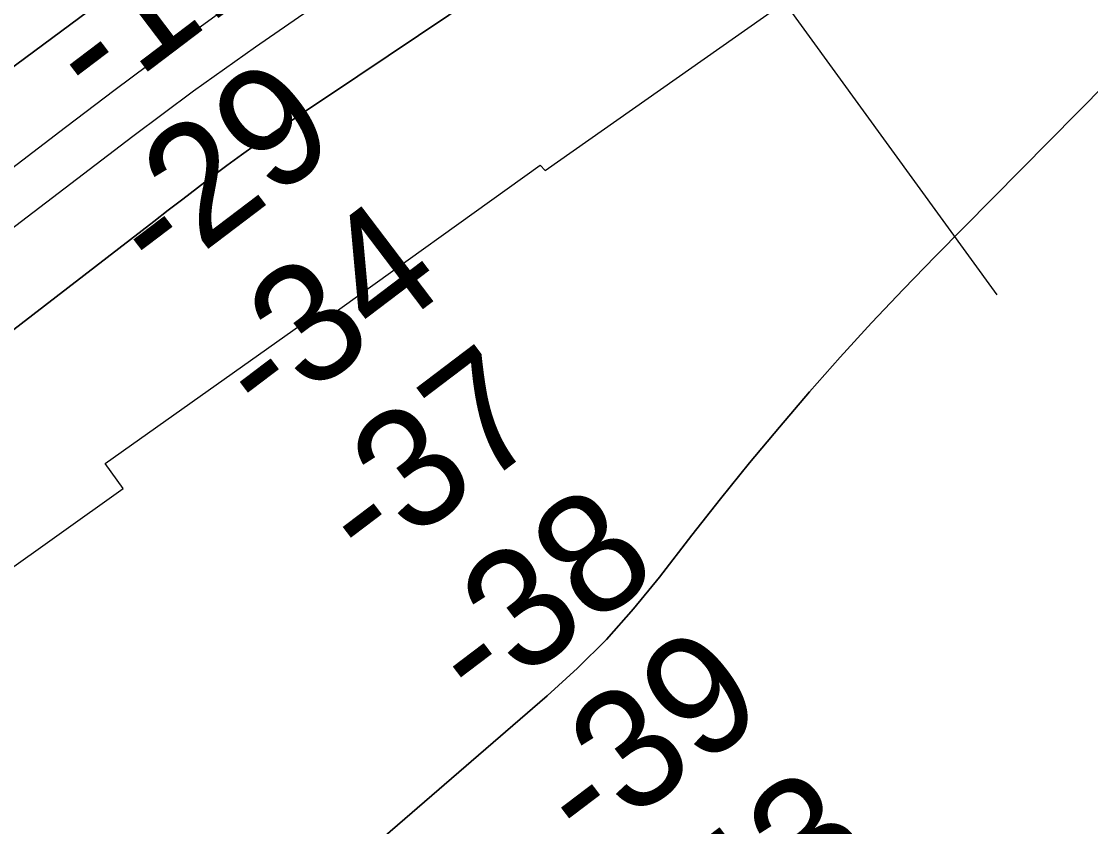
# Model space of a CAD drawing. Extents: x 3324104 to 3361979, y 612876 to 638273.
# Drawn here: x 3351130 to 3351732, y 619181 to 619634 of the extents above; entities that cross this region are included whole.
import ezdxf

# ---------------------------------------------------------------- set-up
doc = ezdxf.new("R2010")
doc.units = 0
for name, color, linetype in [('V-RIVR-EDGE', 7, 'Continuous'), ('V-RIVR-RANG', 7, 'Continuous'), ('V-RRAP-RVMT', 7, 'Continuous'), ('V-TOPO-DPTH', 7, 'Continuous'), ('V-TOPO-MINR', 7, 'Continuous')]:
    doc.layers.add(name, color=color, linetype=linetype)

msp = doc.modelspace()

# ---------------------------------------------------------------- linework, layer by layer
at = {"layer": 'V-RIVR-EDGE'}
msp.add_spline([(3356051.95, 622889.63), (3356029.15, 622881.43), (3356012.46, 622875.66), (3355994.6, 622867.17), (3355977.52, 622859.07), (3355958.5, 622850.97), (3355948.4, 622843.24), (3355934.03, 622834.75), (3355904.12, 622817.76), (3355878.1, 622802.31), (3355856.74, 622790.34), (3355829.95, 622776.44), (3355805.11, 622765.65), (3355764.72, 622744.81), (3355744.14, 622733.61), (3355694.06, 622710.85), (3355668.43, 622698.12), (3355641.64, 622685), (3355605.15, 622669.19), (3355569.44, 622657.26), (3355539.17, 622646.47), (3355510.83, 622636.85), (3355482.11, 622628.39), (3355461.93, 622623.01), (3355442.52, 622614.14), (3355422.73, 622607.21), (3355409.53, 622603.36), (3355388.97, 622597.59), (3355371.88, 622589.49), (3355348.98, 622581.02), (3355297.71, 622547.02), (3355260.04, 622525.78), (3355211.1, 622494.49), (3355190.13, 622484.46), (3355184.7, 622482.92), (3355179.26, 622477.89), (3355174.21, 622475.58), (3355160.62, 622470.96), (3355143.54, 622463.63), (3355133.06, 622457.07), (3355125.67, 622450.49), (3355113.25, 622443.93), (3355096.93, 622433.11), (3355081.02, 622426.95), (3355064.32, 622419.23), (3355056.95, 622418.86), (3355048.8, 622414.62), (3355041.8, 622406.88), (3355036.76, 622406.5), (3355031.32, 622405.74), (3355027.05, 622404.2), (3355017.34, 622396.08), (3355010.74, 622394.93), (3355001.42, 622388.36), (3354988.6, 622379.09), (3354972.29, 622369.43), (3354947.44, 622356.31), (3354937.73, 622351.68), (3354926.08, 622343.56), (3354903.15, 622326.56), (3354891.11, 622318.06), (3354883.33, 622307.22), (3354879.44, 622304.12), (3354875.17, 622302.58), (3354867.8, 622299.11), (3354853.03, 622288.29), (3354842.54, 622279.01), (3354826.61, 622267.41), (3354807.2, 622259.71), (3354793.23, 622255.47), (3354765.68, 622249.73), (3354748.61, 622245.5), (3354734.63, 622239.33), (3354712.11, 622227.37), (3354697.74, 622218.87), (3354685.31, 622209.98), (3354640.65, 622184.5), (3354622.01, 622176.01), (3354616.19, 622175.25), (3354603.38, 622167.52), (3354578.92, 622157.11), (3354554.46, 622147.48), (3354537.39, 622142.87), (3354530.78, 622137.84), (3354500.11, 622122.79), (3354463.61, 622102.33), (3354417.79, 622078.79), (3354386.33, 622060.64), (3354340.11, 622032.44), (3354321.08, 622021.25), (3354284.96, 621998.84), (3354257, 621982.24), (3354217, 621958.68), (3354194.08, 621942.84), (3354176.99, 621931.63), (3354157.57, 621921.98), (3354141.64, 621910.39), (3354135.42, 621904.2), (3354130.36, 621897.62), (3354120.65, 621891.05), (3354103.96, 621882.95), (3354075.58, 621856.65), (3354044.89, 621835.39), (3354013.04, 621812.21), (3353971.47, 621781.67), (3353947.77, 621763.5), (3353941.17, 621763.52), (3353935.35, 621762.76), (3353929.53, 621760.06), (3353924.87, 621756.58), (3353920.59, 621751.55), (3353917.08, 621742.64), (3353910.48, 621741.49), (3353904.66, 621738.4), (3353893.78, 621731.06), (3353879.8, 621721.4), (3353866.19, 621708.64), (3353854.92, 621697.42), (3353843.26, 621687.75), (3353839.77, 621688.54), (3353831.23, 621686.23), (3353823.08, 621681.21), (3353818.03, 621677.34), (3353800.94, 621666.14), (3353790.85, 621663.06), (3353781.91, 621654.94), (3353777.63, 621651.85), (3353776.07, 621648.75), (3353775.67, 621643.71), (3353772.18, 621641), (3353755.87, 621632.13), (3353735.68, 621622.09), (3353718.58, 621608.17), (3353704.21, 621600.45), (3353694.12, 621596.6), (3353683.64, 621592.36), (3353671.21, 621584.25), (3353642.07, 621562.99), (3353598.95, 621534.01), (3353578.37, 621522.43), (3353556.23, 621507.75), (3353547.68, 621501.95), (3353525.93, 621489.21), (3353513.12, 621481.09), (3353497.18, 621468.34), (3353476.98, 621450.94), (3353453.28, 621436.65), (3353435.8, 621424.67), (3353404.72, 621401.09), (3353378.3, 621380.21), (3353361.59, 621368.62), (3353339.46, 621355.1), (3353319.65, 621342.35), (3353299.45, 621329.99), (3353283.54, 621324.6), (3353273.05, 621317.65), (3353254.77, 621295.98), (3353236.88, 621275.47), (3353219.39, 621258.83), (3353195.69, 621241.44), (3353168.49, 621221.34), (3353137.81, 621201.64), (3353112.17, 621185.03), (3353065.55, 621151.79), (3353022.05, 621122.82), (3352993.29, 621100.39), (3352956, 621073.34), (3352907.05, 621037.78), (3352853.8, 620991.77), (3352787.76, 620942.29), (3352749.68, 620913.3), (3352736.85, 620900.92), (3352733.34, 620892.79), (3352728.67, 620886.59), (3352718.96, 620881.19), (3352691.78, 620864.58), (3352660.31, 620841.78), (3352640.5, 620828.25), (3352623.39, 620811.23), (3352605.12, 620792.27), (3352593.46, 620783), (3352582.59, 620778.76), (3352566.29, 620771.43), (3352548.04, 620764.49), (3352522.41, 620750.98), (3352494.45, 620735.54), (3352482.41, 620727.04), (3352479.3, 620723.17), (3352476.96, 620717.36), (3352470.74, 620711.94), (3352455.99, 620707.33), (3352443.18, 620700.38), (3352419.1, 620685.7), (3352392.3, 620669.09), (3352362.78, 620650.94), (3352339.08, 620634.32), (3352315.38, 620615.38), (3352284.68, 620590.63), (3352258.65, 620571.31), (3352228.74, 620550.05), (3352193.39, 620527.65), (3352156.88, 620504.86), (3352131.63, 620487.47), (3352093.95, 620462.36), (3352049.28, 620432.99), (3351990.23, 620391.26), (3351936.63, 620357.26), (3351851.55, 620293.87), (3351833.29, 620281.51), (3351816.98, 620273.79), (3351794.06, 620257.95), (3351767.65, 620240.95), (3351719.86, 620206.17), (3351680.63, 620177.57), (3351657.32, 620160.56), (3351637.11, 620145.87), (3351623.13, 620135.44), (3351603.32, 620124.24), (3351588.57, 620120.01), (3351567.22, 620109.59), (3351552.08, 620103.43), (3351538.1, 620096.48), (3351523.73, 620086.43), (3351510.91, 620076.38), (3351503.52, 620069.81), (3351495.35, 620057.42), (3351486, 620042.32), (3351479.39, 620032.64), (3351469.67, 620022.58), (3351448.3, 620006.34), (3351431.59, 619994.75), (3351404.78, 619973.88), (3351377.97, 619951.84), (3351358.93, 619936.37), (3351332.12, 619915.5), (3351306.08, 619892.29), (3351274.58, 619858.25), (3351238.83, 619826.92), (3351215.12, 619805.65), (3351171.59, 619767.75), (3351145.54, 619739.51), (3351124.55, 619722.11), (3351105.9, 619707.81), (3351089.59, 619696.99), (3351079.49, 619691.2), (3351074.04, 619683.45), (3351058.1, 619666.43), (3351043.34, 619655.22), (3351015.36, 619633.96), (3350999.05, 619623.14), (3350992.05, 619617.34), (3350979.23, 619606.13), (3350966.01, 619594.53), (3350951.25, 619582.15), (3350935.7, 619567.84), (3350923.26, 619555.08), (3350910.05, 619544.25), (3350888.29, 619528.02), (3350846.74, 619504.08), (3350821.49, 619490.18), (3350811.39, 619483.61), (3350805.96, 619480.52), (3350800.9, 619473.16), (3350797.41, 619473.17), (3350793.92, 619474.35), (3350788.88, 619473.58), (3350786.93, 619472.04), (3350785.37, 619467.39), (3350785.36, 619462.73), (3350779.53, 619456.15), (3350765.93, 619445.72), (3350746.11, 619428.7), (3350722.4, 619408.98), (3350716.19, 619407.06), (3350713.08, 619403.96), (3350711.13, 619396.99), (3350708.79, 619391.57), (3350704.52, 619391.58), (3350693.26, 619385.79), (3350686.65, 619379.6), (3350679.64, 619368.37), (3350661.38, 619354.45), (3350648.56, 619344.4), (3350645.46, 619344.8), (3350638.47, 619339.39), (3350623.32, 619330.5), (3350616.33, 619326.26), (3350602.35, 619317.37), (3350598.83, 619308.85), (3350582.91, 619299.19), (3350553.77, 619276), (3350526.18, 619255.51), (3350493.55, 619231.94), (3350474.9, 619219.57), (3350474.5, 619213.76), (3350470.22, 619207.17), (3350458.96, 619202.55), (3350446.14, 619194.05), (3350441.09, 619189.79), (3350438.76, 619186.31), (3350434.48, 619180.89), (3350414.67, 619167.76), (3350401.46, 619159.26), (3350384.75, 619146.89), (3350369.6, 619133.74), (3350356.39, 619125.24), (3350350.95, 619119.05), (3350347.43, 619109.36), (3350338.1, 619097.75), (3350324.88, 619083.82), (3350308.55, 619069.9), (3350300.39, 619062.56), (3350296.13, 619062.57), (3350291.47, 619062.19), (3350274.77, 619050.6), (3350258.45, 619037.45), (3350251.84, 619032.81), (3350244.08, 619029.34), (3350233.61, 619028.21), (3350227.39, 619024.34), (3350220.39, 619016.99), (3350213, 619007.32), (3350202.12, 618996.87), (3350193.57, 618989.52), (3350179.6, 618985.29), (3350173.77, 618980.65), (3350164.84, 618977.96), (3350162.12, 618975.25), (3350159.39, 618971.38), (3350154.33, 618963.64), (3350145.78, 618953.19), (3350125.96, 618938.11), (3350102.66, 618923.05), (3350094.5, 618918.41), (3350086.34, 618913), (3350075.07, 618901.01), (3350064.19, 618892.12), (3350039.32, 618873.57), (3350021.84, 618861.59), (3350002.03, 618848.84), (3349991.94, 618844.21), (3349964.36, 618826.44), (3349938.72, 618807.11), (3349915.41, 618792.82), (3349892.5, 618778.92), (3349868.02, 618761.91), (3349852.49, 618753.03), (3349842.79, 618749.95), (3349830.35, 618739.13), (3349804.32, 618720.19), (3349777.9, 618697.76), (3349751.86, 618677.66), (3349729.72, 618661.43), (3349703.69, 618642.88), (3349678.84, 618629.75), (3349648.93, 618611.99), (3349624.46, 618594.99), (3349592.61, 618575.67), (3349570.48, 618564.87), (3349549.5, 618548.63), (3349505.21, 618518.11), (3349479.19, 618499.94), (3349471.42, 618494.53), (3349458.99, 618487.59), (3349438.4, 618472.12), (3349412.37, 618452.41), (3349379.73, 618429.61), (3349350.21, 618410.29), (3349303.2, 618374.73), (3349277.56, 618357.73), (3349263.97, 618347.29), (3349241.43, 618330.68), (3349226.67, 618319.85), (3349207.25, 618306.33), (3349193.17, 618293.54)], degree=3, dxfattribs=at)
at = {"layer": 'V-RIVR-RANG'}
msp.add_line((3351091.44, 620289.61), (3351678.93, 619480.37), dxfattribs=at)
at = {"layer": 'V-RRAP-RVMT'}
for p, q in [((3351424.98, 619550.19), (3351674.44, 619725.82)), ((3351300.79, 619466.16), (3351422.05, 619553.29)), ((3351422.05, 619553.29), (3351424.98, 619550.19)), ((3351177.49, 619385.49), (3351297.74, 619470.71)), ((3351297.74, 619470.71), (3351300.79, 619466.16)), ((3351187.65, 619371.34), (3351177.49, 619385.49)), ((3351057.33, 619278.7), (3351187.65, 619371.34))]:
    msp.add_line(p, q, dxfattribs=at)
at = {"layer": 'V-TOPO-DPTH'}
for points in [[(3350500.92, 619156.58), (3350597.73, 619225.34), (3350610.48, 619234.42), (3350623.21, 619243.52), (3350635.92, 619252.67), (3350648.6, 619261.84), (3350950.63, 619480.72), (3350989.67, 619509.08), (3351028.67, 619537.5), (3351067.61, 619566.01), (3351106.5, 619594.57), (3351173.35, 619643.79), (3351178.79, 619647.79), (3351184.23, 619651.79), (3351189.67, 619655.78), (3351195.12, 619659.76), (3351280.51, 619722.16), (3351328.59, 619757.43), (3351376.59, 619792.82), (3351424.45, 619828.38), (3351472.23, 619864.06), (3351729.95, 620057.28), (3351738.1, 620063.46)], [(3351738.1, 620063.46), (3351729.95, 620057.28), (3351472.23, 619864.06), (3351424.45, 619828.38), (3351376.59, 619792.82), (3351328.59, 619757.43), (3351280.51, 619722.16), (3351195.12, 619659.76), (3351189.67, 619655.78), (3351184.23, 619651.79), (3351178.79, 619647.79), (3351173.35, 619643.79), (3351106.5, 619594.57), (3351067.61, 619566.01), (3351028.67, 619537.5), (3350989.67, 619509.08), (3350950.63, 619480.72), (3350648.6, 619261.84), (3350635.92, 619252.67), (3350623.21, 619243.52), (3350610.48, 619234.42), (3350597.73, 619225.34), (3350500.92, 619156.58)], [(3351793.38, 619988), (3351727.81, 619942.08), (3351689.08, 619915.01), (3351650.31, 619887.99), (3351611.5, 619861.05), (3351572.65, 619834.15), (3351261.99, 619619.54), (3351244.52, 619607.29), (3351227.16, 619594.86), (3351209.99, 619582.2), (3351192.93, 619569.36), (3350921.06, 619361.8), (3350880.42, 619330.68), (3350839.84, 619299.48), (3350799.34, 619268.16), (3350758.91, 619236.77), (3350693.86, 619186.11), (3350685.96, 619180.04), (3350678, 619174.03), (3350669.98, 619168.12), (3350661.9, 619162.28), (3350597.95, 619116.62), (3350557.59, 619088.4), (3350516.88, 619060.72)], [(3351793.38, 619988), (3351727.81, 619942.08), (3351689.08, 619915.01), (3351650.31, 619887.99), (3351611.5, 619861.05), (3351572.65, 619834.15), (3351261.99, 619619.54), (3351244.52, 619607.29), (3351227.16, 619594.86), (3351209.99, 619582.2), (3351192.93, 619569.36), (3350921.06, 619361.8), (3350880.42, 619330.68), (3350839.84, 619299.48), (3350799.34, 619268.16), (3350758.91, 619236.77), (3350693.86, 619186.11), (3350685.96, 619180.04), (3350678, 619174.03), (3350669.98, 619168.12), (3350661.9, 619162.28), (3350597.95, 619116.62), (3350557.59, 619088.4), (3350516.88, 619060.72)], [(3350395.02, 618900.32), (3350654.07, 619097.36), (3350680.42, 619117.45), (3350706.75, 619137.57), (3350733.03, 619157.75), (3350759.29, 619177.96), (3351204.77, 619521.59), (3351212.95, 619527.9), (3351221.15, 619534.2), (3351229.35, 619540.49), (3351237.56, 619546.77), (3351245.83, 619552.97), (3351254.18, 619559.06), (3351262.63, 619565), (3351271.17, 619570.83), (3351275.85, 619573.96), (3351286.77, 619581.29), (3351297.7, 619588.61), (3351308.62, 619595.94), (3351319.54, 619603.27), (3351781.82, 619913.5)], [(3350686.93, 619122.42), (3350706.75, 619137.57), (3350733.03, 619157.75), (3350759.29, 619177.96), (3351204.77, 619521.59), (3351212.95, 619527.9), (3351221.15, 619534.2), (3351229.35, 619540.49), (3351237.56, 619546.77), (3351245.83, 619552.97), (3351254.18, 619559.06), (3351262.63, 619565), (3351271.17, 619570.83), (3351275.85, 619573.96), (3351286.77, 619581.29), (3351297.7, 619588.61), (3351308.62, 619595.94), (3351319.54, 619603.27), (3351781.82, 619913.5)], [(3351916.69, 619777.68), (3351644.56, 619502.13), (3351626.41, 619483.4), (3351608.49, 619464.46), (3351590.94, 619445.19), (3351573.62, 619425.7), (3351556.66, 619405.89), (3351539.94, 619385.88), (3351523.6, 619365.57), (3351507.5, 619345.06), (3351489.29, 619321.42), (3351474.68, 619303.61), (3351459.39, 619286.44), (3351443.08, 619270.23), (3351426.1, 619254.66), (3351307.29, 619152.22)], [(3351307.29, 619152.22), (3351426.1, 619254.66), (3351443.08, 619270.23), (3351459.39, 619286.44), (3351474.68, 619303.61), (3351489.29, 619321.42), (3351507.5, 619345.06), (3351523.6, 619365.57), (3351539.94, 619385.88), (3351556.66, 619405.89), (3351573.62, 619425.7), (3351590.94, 619445.19), (3351608.49, 619464.46), (3351626.41, 619483.4), (3351644.56, 619502.13), (3351916.69, 619777.68)]]:
    msp.add_lwpolyline(points, dxfattribs=at)
at = {"layer": 'V-TOPO-MINR'}
for points in [[(3351738.1, 620063.46), (3351729.95, 620057.28), (3351472.23, 619864.06), (3351424.45, 619828.38), (3351376.59, 619792.82), (3351328.59, 619757.43), (3351280.51, 619722.16), (3351195.12, 619659.76), (3351189.67, 619655.78), (3351184.23, 619651.79), (3351178.79, 619647.79), (3351173.35, 619643.79), (3351106.5, 619594.57), (3351067.61, 619566.01), (3351028.67, 619537.5), (3350989.67, 619509.08), (3350950.63, 619480.72), (3350648.6, 619261.84), (3350635.92, 619252.67), (3350623.21, 619243.52), (3350610.48, 619234.42), (3350597.73, 619225.34), (3350500.92, 619156.58)], [(3351750.98, 619999.25), (3351718.07, 619975.66), (3351672.34, 619943.41), (3351616.38, 619903.92), (3351560.44, 619864.41), (3351504.52, 619824.88), (3351448.61, 619785.33), (3351267.51, 619657.16), (3351239.15, 619636.86), (3351210.96, 619616.35), (3351182.99, 619595.52), (3351155.18, 619574.48), (3350837.56, 619331.38), (3350807.99, 619308.91), (3350778.31, 619286.58), (3350748.47, 619264.47), (3350718.53, 619242.5), (3350688.31, 619220.94), (3350657.8, 619199.78), (3350626.89, 619179.23), (3350595.69, 619159.09), (3350255.13, 618943.95)], [(3351793.38, 619988), (3351727.81, 619942.08), (3351689.08, 619915.01), (3351650.31, 619887.99), (3351611.5, 619861.05), (3351572.65, 619834.15), (3351261.99, 619619.54), (3351244.52, 619607.29), (3351227.16, 619594.86), (3351209.99, 619582.2), (3351192.93, 619569.36), (3350921.06, 619361.8), (3350880.42, 619330.68), (3350839.84, 619299.48), (3350799.34, 619268.16), (3350758.91, 619236.77), (3350693.86, 619186.11), (3350685.96, 619180.04), (3350678, 619174.03), (3350669.98, 619168.12), (3350661.9, 619162.28), (3350597.95, 619116.62), (3350557.59, 619088.4), (3350516.88, 619060.72)], [(3351781.82, 619913.5), (3351319.54, 619603.27), (3351308.62, 619595.94), (3351297.7, 619588.61), (3351286.77, 619581.29), (3351275.85, 619573.96), (3351271.17, 619570.83), (3351262.63, 619565), (3351254.18, 619559.06), (3351245.83, 619552.97), (3351237.56, 619546.77), (3351229.35, 619540.49), (3351221.15, 619534.2), (3351212.95, 619527.9), (3351204.77, 619521.59), (3350759.29, 619177.96), (3350733.03, 619157.75), (3350706.75, 619137.57), (3350680.42, 619117.45), (3350654.07, 619097.36), (3350395.02, 618900.32)], [(3351916.69, 619777.68), (3351644.56, 619502.13), (3351626.41, 619483.4), (3351608.49, 619464.46), (3351590.94, 619445.19), (3351573.62, 619425.7), (3351556.66, 619405.89), (3351539.94, 619385.88), (3351523.6, 619365.57), (3351507.5, 619345.06), (3351489.29, 619321.42), (3351474.68, 619303.61), (3351459.39, 619286.44), (3351443.08, 619270.23), (3351426.1, 619254.66), (3351307.29, 619152.22)]]:
    msp.add_lwpolyline(points, dxfattribs=at)

# ---------------------------------------------------------------- texts
at = {"layer": 'V-RIVR-RANG'}
for s, p in [('-11', (3351172.24, 619583.72)), ('-29', (3351208.09, 619485.41)), ('-34', (3351267.9, 619405.26)), ('-37', (3351325.81, 619323.68)), ('-38', (3351387.72, 619245.12)), ('-39', (3351448.58, 619165.77)), ('-43', (3351509.02, 619086.1))]:
    msp.add_text(s, height=67, rotation=37.17528, dxfattribs=at).set_placement(p)

doc.saveas('drawing.dxf')
